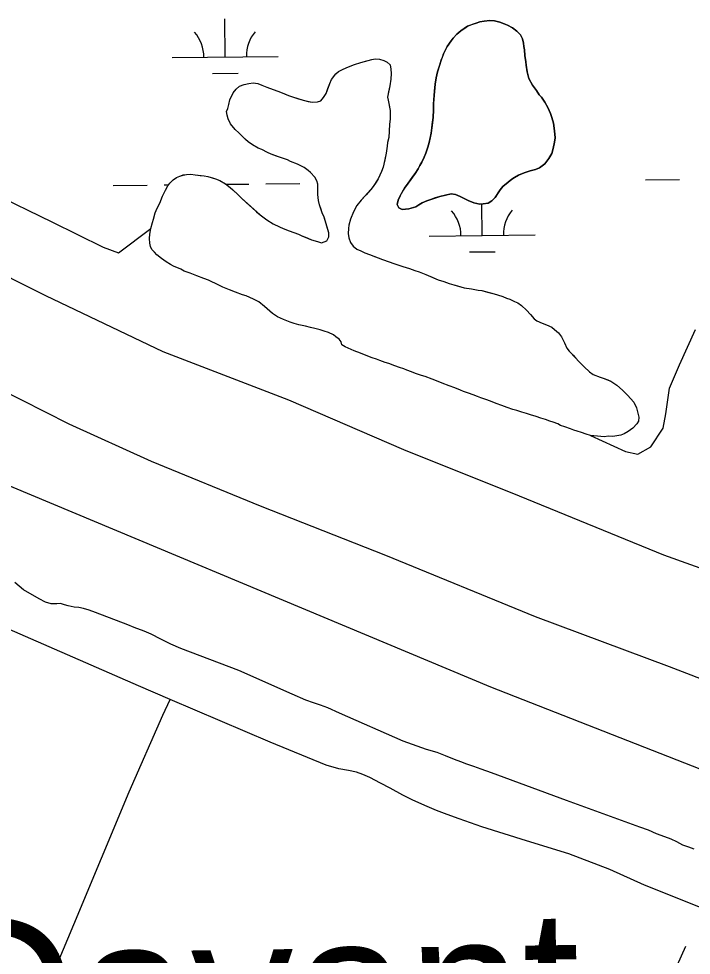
# Model space of a CAD drawing. Extents: x 3734862 to 3772949, y 391520 to 417239.
# Drawn here: x 3752854 to 3753488, y 407302 to 408184 of the extents above; entities that cross this region are included whole.
import ezdxf

# ---------------------------------------------------------------- set-up
doc = ezdxf.new("R2010")
doc.units = 0
for name, color, linetype in [('V-LEVE-TOET', 7, 'Continuous'), ('V-ROAD-CNTR', 7, 'Continuous'), ('V-TOPO-GNAM-IDEN', 7, 'Continuous'), ('V-TOPO-SHOR', 7, 'Continuous'), ('V-WETL-SWMP', 7, 'Continuous')]:
    doc.layers.add(name, color=color, linetype=linetype)

msp = doc.modelspace()

# ---------------------------------------------------------------- linework, layer by layer
at = {"layer": 'V-LEVE-TOET'}
for points in [[(3754999.13, 407097.9), (3754825.44, 407154.95), (3754663.04, 407213.4), (3754500.39, 407281.96), (3754361.11, 407326.51), (3754221.23, 407383.89), (3754109.9, 407425.75), (3753959.55, 407484.82), (3753806.18, 407550.54), (3753704.5, 407587.99), (3753657.35, 407606.87), (3753619.36, 407620.86), (3753596.92, 407628.15), (3753555.19, 407645.4), (3753462.39, 407678.85), (3753326.37, 407734.24), (3753217.39, 407778.01), (3753108.83, 407824.89), (3752990.55, 407870.33), (3752879.74, 407923.06), (3752750.06, 407988.08)], [(3752834.4, 407836.33), (3752901.55, 407802.43), (3752979.18, 407767.23), (3753081.96, 407725.1), (3753199.85, 407678.88), (3753340.89, 407621.09), (3753467.31, 407573.99), (3753513.69, 407555.9), (3753536.11, 407547.84), (3753551.55, 407540.26), (3753569.25, 407526.43), (3753582.16, 407519.83), (3753594.92, 407515), (3753610.8, 407511.68), (3753622.78, 407506.86), (3753707.44, 407474.68), (3753843.15, 407425.51), (3753991.59, 407368.41), (3754154.72, 407306.84), (3754323.26, 407242.47), (3754511.49, 407168.92), (3754684.67, 407102.95), (3754895.79, 407026.38), (3755076.99, 406950.19)]]:
    msp.add_lwpolyline(points, dxfattribs=at)
at = {"layer": 'V-ROAD-CNTR'}
for points in [[(3752768.1, 407776.52), (3753298.88, 407554.54), (3753550.03, 407456.31), (3754642.16, 407037.43), (3755877.76, 406563.78), (3756721.34, 406238.94), (3757042.47, 406117.54), (3757443.24, 405947.21), (3757798.34, 405766.98), (3758154.47, 405553.04)], [(3752854.44, 405853.57), (3752854.46, 405853.6), (3752861.57, 405864.5), (3752868.43, 405875.47), (3752875.1, 405886.56), (3752881.56, 405897.77), (3752887.81, 405909.09), (3752893.66, 405920.16), (3752921.44, 405983.73), (3752955.55, 406065.2), (3753006.94, 406185.51), (3753064.89, 406320.08), (3753118.45, 406445.28), (3753170.07, 406564.95), (3753225.27, 406705.63), (3753289.84, 406853.21), (3753357.56, 407017.41), (3753409.54, 407140.96), (3753465.54, 407270.89), (3753483.16, 407310.41)]]:
    msp.add_lwpolyline(points, dxfattribs=at)
at = {"layer": 'V-TOPO-SHOR'}
for points in [[(3753222.01, 408005.3), (3753218.87, 408004.79), (3753215.73, 408004.46), (3753212.44, 408006.16), (3753211, 408009.32), (3753211.98, 408013.36), (3753213.69, 408017.4), (3753216.15, 408021.79), (3753217.84, 408024.54), (3753221.22, 408029.47), (3753225.73, 408035.68), (3753227.8, 408038.42), (3753230.8, 408042.81), (3753232.32, 408045.92), (3753234.21, 408049.22), (3753236.48, 408053.98), (3753238, 408057.47), (3753239.92, 408063.34), (3753241.08, 408067.57), (3753242.27, 408073.46), (3753242.86, 408076.58), (3753243.66, 408081.37), (3753244.07, 408084.5), (3753244.9, 408091.13), (3753245.36, 408098.5), (3753245.25, 408104.4), (3753245.48, 408107.72), (3753245.73, 408112.14), (3753246.15, 408116.19), (3753246.79, 408122.64), (3753247.78, 408128.53), (3753248.96, 408134.23), (3753251.08, 408141.02), (3753252.43, 408145.25), (3753253.57, 408148.18), (3753254.72, 408151.3), (3753256.05, 408154.24), (3753257.95, 408158.27), (3753261.71, 408163.57), (3753263.77, 408166.12), (3753267.13, 408169.77), (3753270.87, 408173.04), (3753274.59, 408175.57), (3753277.38, 408177.38), (3753281.27, 408178.8), (3753285.35, 408180.23), (3753288.86, 408181.29), (3753292.93, 408182.16), (3753298.28, 408182.64), (3753302.71, 408182.21), (3753307.85, 408181.04), (3753311.89, 408179.51), (3753314.83, 408178.36), (3753319.77, 408175.72), (3753323.6, 408172.54), (3753327.06, 408169.17), (3753329.04, 408165.46), (3753330.1, 408161.38), (3753330.42, 408158.24), (3753330.94, 408155.1), (3753331.42, 408149.75), (3753332.26, 408143.84), (3753332.59, 408140.51), (3753333.43, 408134.42), (3753335.19, 408127.94), (3753338.43, 408121.81), (3753342.42, 408116.59), (3753344.95, 408112.69), (3753346.95, 408110.26), (3753350.21, 408105.79), (3753353.09, 408100.59), (3753355.6, 408095.03), (3753356.84, 408091.32), (3753358.43, 408085.77), (3753359.26, 408078.57), (3753359.73, 408072.11), (3753359.3, 408067.87), (3753358.12, 408062.17), (3753356.77, 408057.39), (3753353.94, 408052.63), (3753350.19, 408047.7), (3753345.16, 408043.9), (3753341.45, 408042.28), (3753336.45, 408040.88), (3753330.71, 408039.1), (3753325.33, 408036.96), (3753321.62, 408034.8), (3753319.01, 408032.99), (3753315.47, 408030.27), (3753310.44, 408026.09), (3753308.19, 408023.17), (3753305.55, 408019.15), (3753303.3, 408015.86), (3753300.3, 408012.58), (3753296.59, 408010.6), (3753291.97, 408009.73), (3753288.83, 408009.59), (3753283.31, 408010.96), (3753277.81, 408012.87), (3753273.6, 408015.32), (3753270.48, 408016.66)], [(3753122.29, 408107.48), (3753127.07, 408106.32), (3753130.75, 408105.53), (3753135.73, 408106.02), (3753138.88, 408107.08), (3753141.5, 408110), (3753143.95, 408113.84), (3753145.67, 408118.61), (3753147.39, 408123.2), (3753149.1, 408127.05), (3753153.04, 408132.35), (3753155.65, 408134.53), (3753160.11, 408136.86), (3753165.12, 408139.01), (3753170.86, 408141.15), (3753176.6, 408143.1), (3753182.34, 408144.69), (3753187.15, 408145.92), (3753190.11, 408146.43), (3753194.35, 408146.19), (3753198.39, 408144.85), (3753201.69, 408143.51), (3753204.24, 408140.72), (3753205.11, 408136.83), (3753205.42, 408132.58), (3753204.98, 408127.24), (3753203.98, 408120.98), (3753202.8, 408115.28), (3753201.81, 408110.5), (3753202.51, 408107.54), (3753203.37, 408102.92), (3753204.23, 408097.93), (3753204.37, 408094.79), (3753204.31, 408089.63), (3753203.87, 408084.84), (3753203.42, 408078.39), (3753202.97, 408072.31), (3753201.99, 408067.71), (3753201.58, 408064.21), (3753200.57, 408057.59), (3753199.2, 408051.34), (3753197.63, 408044.53), (3753196.28, 408040.31), (3753193.06, 408033.34), (3753191.18, 408030.42), (3753188.36, 408026.21), (3753186.11, 408023.48), (3753181.61, 408018.37), (3753177.12, 408013.27), (3753173, 408008.16), (3753169.78, 408002.29), (3753167.11, 407995.51), (3753165.56, 407989.81), (3753164.97, 407986.68), (3753164.72, 407981.89), (3753165.41, 407977.83), (3753166.83, 407973.38), (3753169.54, 407969.84), (3753172.83, 407967.03), (3753176.68, 407965.51), (3753180.35, 407963.8), (3753184.75, 407962.26), (3753190.62, 407959.98), (3753197.23, 407957.31), (3753203.47, 407955.2), (3753207.88, 407953.67), (3753212.65, 407952.13), (3753216.32, 407950.79), (3753222.57, 407948.86), (3753227.53, 407947.14), (3753231.75, 407945.79), (3753237.99, 407943.31), (3753243.86, 407940.84), (3753249.73, 407938.36), (3753254.87, 407936.64), (3753259.82, 407934.73), (3753264.42, 407933.56), (3753267.72, 407932.6), (3753274.15, 407930.67), (3753280.96, 407929.66), (3753287.22, 407928.47), (3753290.72, 407928.05), (3753296.05, 407926.69), (3753302.3, 407925.14), (3753305.6, 407924.17), (3753310.56, 407922.45), (3753313.86, 407921.11), (3753317.17, 407919.96), (3753321.57, 407917.88), (3753324.68, 407916.54), (3753328.15, 407913.92), (3753332.89, 407909.8), (3753336.53, 407905.69), (3753339.98, 407901.59), (3753342.72, 407899.53), (3753347.48, 407897.25), (3753351.7, 407895.72), (3753356.84, 407893.63), (3753359.4, 407891.56), (3753362.86, 407888.38), (3753365.94, 407884.47)], [(3752981.22, 407995.35), (3752982.95, 408001.23), (3752984.86, 408005.82), (3752987.13, 408010.59), (3752989.8, 408017), (3752992.64, 408022.68), (3752994.9, 408026.71), (3752996.6, 408029.46), (3752999.78, 408032.55), (3753002.94, 408034.54), (3753006.09, 408035.97), (3753009.42, 408037.04), (3753012.56, 408037.55), (3753016.44, 408037.68), (3753020.49, 408037.07), (3753025.28, 408036.64), (3753029.15, 408036.22), (3753032.46, 408035.63), (3753036.87, 408034.28), (3753039.81, 408033.32), (3753043.84, 408031.79), (3753049.15, 408028.77), (3753053.72, 408025.21), (3753056.08, 408022.96), (3753060.09, 408019.22), (3753064.28, 408015.11), (3753069.02, 408010.8), (3753074.3, 408006.12), (3753078.5, 408002.38), (3753081.78, 407999.39), (3753087.99, 407994.88), (3753094.21, 407991.11), (3753100.07, 407988.08), (3753103.56, 407986.75), (3753109.06, 407984.46), (3753113.65, 407982.93), (3753118.06, 407981.21), (3753121.17, 407979.7), (3753126.12, 407977.78), (3753130.35, 407976.07), (3753133.83, 407974.92), (3753136.77, 407973.96), (3753139.71, 407973.18), (3753144.72, 407975.14), (3753146.43, 407978.81), (3753146.66, 407982.5), (3753145.42, 407986.75), (3753143.48, 407993.23), (3753142.24, 407997.31), (3753140.26, 408001.39), (3753139.2, 408004.54), (3753137.78, 408008.98), (3753136.73, 408012.87), (3753136.25, 408018.6), (3753136.32, 408024.31), (3753136.19, 408028.55), (3753135.13, 408031.52), (3753133.51, 408034.86), (3753129.14, 408039.34), (3753126.96, 408041.4), (3753123.3, 408044.03), (3753116.89, 408047.25), (3753110.47, 408049.91), (3753107.72, 408051.24), (3753104.78, 408052.2), (3753100.19, 408053.74), (3753097.26, 408054.88), (3753092.3, 408056.79), (3753088.82, 408058.31), (3753083.5, 408060.96), (3753079.83, 408062.3), (3753074.53, 408065.32), (3753070.5, 408068.14), (3753067.96, 408070.57), (3753064.13, 408074.12), (3753061.77, 408076.74), (3753058.3, 408079.92), (3753053.95, 408085.32), (3753051.79, 408089.96), (3753050.73, 408093.48), (3753050.22, 408096.81), (3753051.37, 408099.74), (3753052.16, 408103.6), (3753053.32, 408108.01), (3753054.65, 408110.77), (3753056.54, 408114.61), (3753059.35, 408117.89), (3753062.52, 408120.8), (3753066.79, 408122.41), (3753071.04, 408123.27), (3753075.29, 408123.77), (3753079.52, 408123.16), (3753083.56, 408121.82), (3753088.15, 408119.92), (3753094.21, 408117.62), (3753100.99, 408114.95), (3753105.58, 408113.23), (3753108.7, 408112.09), (3753112.37, 408110.75), (3753118.06, 408108.83), (3753122.29, 408107.48)], [(3753270.48, 408016.66), (3753266.08, 408018.56), (3753261.85, 408019.17), (3753256.67, 408018.13), (3753251.12, 408016.91), (3753245.75, 408015.13), (3753242.6, 408014.07), (3753239.08, 408012.82), (3753234.63, 408010.85), (3753231.47, 408009.05), (3753228.68, 408007.06), (3753222.01, 408005.3)], [(3753393.31, 407791.53), (3753389.09, 407792.88), (3753384.68, 407794.23), (3753380.46, 407795.57), (3753377.52, 407796.53), (3753374.4, 407797.86), (3753369.08, 407799.78), (3753365.04, 407801.12), (3753362.29, 407802.45), (3753357.89, 407804.17), (3753354.95, 407804.94), (3753350.91, 407806.47), (3753346.32, 407808.01), (3753341.91, 407809.54), (3753336.58, 407811.09), (3753332.73, 407812.24), (3753328.32, 407813.59), (3753323.73, 407815.13), (3753319.87, 407816.1), (3753314.54, 407818.01), (3753309.59, 407819.92), (3753304.27, 407821.84), (3753298.95, 407823.93), (3753294.54, 407825.47), (3753289.76, 407827), (3753286.83, 407828.15), (3753282.61, 407829.86), (3753278.21, 407831.58), (3753273.62, 407833.12), (3753270.68, 407834.26), (3753265.17, 407836.36), (3753259.85, 407838.46), (3753253.25, 407840.95), (3753249.76, 407842.47), (3753244.07, 407844.57), (3753237.47, 407847.24), (3753233.98, 407848.2), (3753228.29, 407850.12), (3753224.62, 407851.46), (3753220.03, 407853.18), (3753217.09, 407854.33), (3753213.05, 407855.67), (3753208.83, 407857.2), (3753202.96, 407859.3), (3753199.65, 407860.27), (3753194.51, 407862.36), (3753191.58, 407863.33), (3753187.35, 407864.86), (3753183.31, 407866.39), (3753176.53, 407869.06), (3753170.29, 407871.35), (3753164.79, 407873.82), (3753162.04, 407875.15), (3753158.92, 407876.85), (3753158.04, 407879.81), (3753156.23, 407882.42), (3753153.31, 407884.67), (3753150.94, 407886.54), (3753146.35, 407888.63), (3753142.13, 407889.98), (3753138.27, 407891.13), (3753133.31, 407892.49), (3753129.26, 407893.28), (3753124.48, 407894.45), (3753118.41, 407895.82), (3753113.82, 407897.17), (3753110.15, 407898.32), (3753103.91, 407900.8), (3753098.04, 407903.28), (3753093.48, 407906.66), (3753088.55, 407910.78), (3753085.81, 407913.21), (3753080.71, 407917.52), (3753075.58, 407920.17), (3753068.79, 407923.03), (3753065.12, 407924.18), (3753058.7, 407926.48), (3753052.83, 407928.95), (3753046.58, 407931.24), (3753039.62, 407934.66), (3753036.32, 407936.36), (3753033.21, 407937.88), (3753028.81, 407939.59), (3753022.01, 407941.89), (3753015.96, 407944.37), (3753010.27, 407946.47), (3753006.97, 407948.17), (3753000.19, 407951.21), (3752997.44, 407952.73), (3752993.23, 407955.18), (3752988.85, 407958.37), (3752984.47, 407961.93), (3752982.1, 407964.17), (3752979.74, 407966.79), (3752978.48, 407969.57), (3752977.78, 407972.72), (3752977.66, 407977.14), (3752977.9, 407981.38), (3752978.89, 407986.53), (3752980.25, 407992.23), (3752981.22, 407995.35)], [(3753365.94, 407884.47), (3753368.64, 407878.9), (3753370.96, 407873.71), (3753372.96, 407870.92), (3753376.78, 407867.18), (3753379.15, 407864.75), (3753382.06, 407861.39), (3753387.15, 407856.16), (3753392.25, 407851.48), (3753395.73, 407849.04), (3753402.14, 407846.37), (3753405.08, 407845.6), (3753409.49, 407843.88), (3753412.43, 407842.74), (3753418.09, 407838.98), (3753423.38, 407834.29), (3753428.48, 407829.25), (3753430.84, 407826.45), (3753433.93, 407823.09), (3753436.62, 407817.52), (3753437.67, 407812.72), (3753438.72, 407808.83), (3753438.31, 407805.15), (3753436.79, 407802.4), (3753433.06, 407798.57), (3753428.77, 407795.31), (3753425.05, 407792.96), (3753421.72, 407791.9), (3753417.84, 407791.21), (3753414.33, 407790.71), (3753410.09, 407790.76), (3753406.21, 407790.26), (3753403.07, 407790.48), (3753393.31, 407791.53)], [(3753491.03, 407401.67), (3753485.91, 407403.57), (3753480.05, 407405.48), (3753474.4, 407408.5), (3753469.1, 407410.96), (3753463.25, 407413.24), (3753455.39, 407416.28), (3753447.72, 407419.69), (3753439.67, 407422.36), (3753370.55, 407447.52), (3753299.96, 407473.62), (3753290.09, 407477.05), (3753283.14, 407479.53), (3753276.55, 407481.82), (3753270.88, 407483.92), (3753265.03, 407486.2), (3753256.44, 407489.8), (3753248.58, 407492.66), (3753238.52, 407495.73), (3753216.57, 407503.37), (3753156.46, 407529.88), (3753145.5, 407534.8), (3753138.55, 407537.28), (3753132.15, 407539.57), (3753125.02, 407542.23), (3753111.87, 407547.92), (3753061.63, 407570.07), (3753007.14, 407590.81), (3752997.65, 407594.98), (3752988.34, 407599.69), (3752979.21, 407604.41), (3752972.63, 407607.06), (3752963.12, 407610.49), (3752957.09, 407612.96), (3752926.74, 407624.75), (3752920.53, 407627.04), (3752915.22, 407628.39), (3752910.82, 407629.37), (3752906.41, 407629.79), (3752900.92, 407630.97), (3752897.44, 407632.11), (3752893.6, 407633.08), (3752890.1, 407632.76), (3752884.96, 407632.83), (3752879.65, 407634.37), (3752873.63, 407637.76), (3752858.67, 407646.22), (3752850.49, 407652.94)], [(3753523.53, 407336.18), (3753444.12, 407367.91), (3753411.43, 407382.67), (3753372.67, 407397.33), (3753332.96, 407409.6), (3753290.87, 407422.65), (3753269.47, 407430.28), (3753257.95, 407434.47), (3753248.08, 407438.27), (3753237.11, 407442.83), (3753225.24, 407448.31), (3753216.29, 407452.65), (3753204.44, 407459.24), (3753195.31, 407463.95), (3753185.27, 407469.23), (3753178.7, 407472.07), (3753172.66, 407474.17), (3753164.97, 407475.92), (3753155.98, 407477.33), (3753143.9, 407480.79), (3753091.27, 407502.61), (3752997.01, 407542.87), (3752967.02, 407555.68), (3752838.22, 407611.93)], [(3752283.79, 405852.68), (3752325.33, 405953.28), (3752388.63, 406108.21), (3752439.7, 406231.38), (3752525.71, 406430.3), (3752569.37, 406536.59), (3752633.13, 406684.87), (3752685.72, 406811.52), (3752744.13, 406945.67), (3752794.2, 407063.12), (3752840.68, 407173.8), (3752906.21, 407330.73), (3752958.41, 407455.73), (3752990.18, 407528.03), (3752997.01, 407542.87)]]:
    msp.add_lwpolyline(points, dxfattribs=at)
at = {"layer": 'V-WETL-SWMP'}
for p, q in [((3753048.83, 408148.31), (3753048.45, 408184.31)), ((3752998.83, 408147.79), (3753098.83, 408148.84)), ((3753037, 408132.76), (3753060.99, 408133.01)), ((3753445.14, 408032.42), (3753477.14, 408032.76)), ((3752943.26, 408027.12), (3752975.26, 408027.46)), ((3752991.26, 408027.63), (3752995.5, 408027.67)), ((3753049.82, 408028.25), (3753071.25, 408028.47)), ((3753087.25, 408028.64), (3753119.25, 408028.98)), ((3753291.09, 407980.05), (3753290.78, 408009.68)), ((3753241.1, 407979.52), (3753341.09, 407980.58)), ((3753279.26, 407964.49), (3753303.26, 407964.75))]:
    msp.add_line(p, q, dxfattribs=at)
msp.add_lwpolyline([(3753291.97, 408009.73), (3753296.59, 408010.6), (3753300.3, 408012.58), (3753303.3, 408015.86), (3753308.19, 408023.17), (3753310.44, 408026.09), (3753315.47, 408030.27), (3753319.01, 408032.99), (3753321.62, 408034.8), (3753325.33, 408036.96), (3753330.71, 408039.1), (3753336.45, 408040.87), (3753341.45, 408042.28), (3753345.16, 408043.9), (3753350.19, 408047.7), (3753353.94, 408052.63), (3753356.77, 408057.39), (3753358.12, 408062.17), (3753359.3, 408067.87), (3753359.73, 408072.11), (3753359.26, 408078.57), (3753358.43, 408085.77), (3753356.84, 408091.32), (3753355.6, 408095.03), (3753353.09, 408100.59), (3753350.21, 408105.79), (3753346.95, 408110.26), (3753344.95, 408112.69), (3753342.42, 408116.59), (3753338.43, 408121.81), (3753335.19, 408127.94), (3753333.43, 408134.42), (3753332.59, 408140.51), (3753332.26, 408143.84), (3753331.42, 408149.75), (3753330.94, 408155.1), (3753330.42, 408158.24), (3753330.1, 408161.38), (3753329.04, 408165.46), (3753327.06, 408169.17), (3753323.6, 408172.53), (3753319.77, 408175.72), (3753314.83, 408178.36), (3753311.89, 408179.51), (3753307.85, 408181.04), (3753302.71, 408182.21), (3753298.29, 408182.64), (3753292.93, 408182.16), (3753288.86, 408181.29), (3753285.34, 408180.23), (3753277.38, 408177.38), (3753270.87, 408173.04), (3753267.13, 408169.77), (3753263.77, 408166.12), (3753261.71, 408163.57), (3753257.95, 408158.27), (3753256.05, 408154.24), (3753254.72, 408151.3), (3753252.43, 408145.25), (3753248.96, 408134.23), (3753247.78, 408128.53), (3753246.79, 408122.64), (3753245.73, 408112.14), (3753245.26, 408104.4), (3753245.36, 408098.5), (3753244.9, 408091.13), (3753243.66, 408081.37), (3753242.86, 408076.58), (3753241.09, 408067.57), (3753239.92, 408063.34), (3753238, 408057.47), (3753236.48, 408053.98), (3753234.21, 408049.22), (3753232.32, 408045.92), (3753230.8, 408042.81), (3753227.8, 408038.42), (3753221.22, 408029.47), (3753217.84, 408024.54), (3753216.14, 408021.79), (3753213.69, 408017.4), (3753211.98, 408013.36), (3753211, 408009.32), (3753212.44, 408006.16), (3753215.73, 408004.46), (3753218.87, 408004.79), (3753222.02, 408005.3), (3753228.68, 408007.06), (3753231.47, 408009.05), (3753234.63, 408010.85), (3753239.08, 408012.82), (3753251.12, 408016.91), (3753261.85, 408019.17), (3753266.08, 408018.56), (3753270.48, 408016.66), (3753273.6, 408015.32), (3753277.81, 408012.87), (3753283.32, 408010.96), (3753288.83, 408009.59)], close=True, dxfattribs=at)
for points in [[(3753051.37, 408099.74), (3753052.16, 408103.6), (3753053.32, 408108.02), (3753056.54, 408114.61), (3753059.35, 408117.9), (3753062.52, 408120.8), (3753066.79, 408122.41), (3753071.04, 408123.28), (3753075.29, 408123.77), (3753079.52, 408123.16), (3753083.56, 408121.82), (3753088.15, 408119.92), (3753100.99, 408114.95), (3753108.7, 408112.09), (3753112.37, 408110.75), (3753122.29, 408107.48), (3753130.75, 408105.53), (3753135.73, 408106.02), (3753138.88, 408107.08), (3753141.5, 408110), (3753143.95, 408113.84), (3753147.39, 408123.2), (3753149.1, 408127.05), (3753153.04, 408132.35), (3753155.65, 408134.53), (3753160.11, 408136.86), (3753165.12, 408139.01), (3753170.86, 408141.15), (3753176.6, 408143.1), (3753187.15, 408145.92), (3753190.11, 408146.43), (3753194.35, 408146.19), (3753198.39, 408144.85), (3753201.69, 408143.51), (3753204.24, 408140.71), (3753205.11, 408136.83), (3753205.42, 408132.58), (3753204.98, 408127.24), (3753203.98, 408120.98), (3753201.81, 408110.5), (3753202.51, 408107.54), (3753204.23, 408097.93), (3753204.37, 408094.79), (3753204.31, 408089.63), (3753203.87, 408084.84), (3753202.97, 408072.31), (3753201.99, 408067.71), (3753201.58, 408064.21), (3753200.57, 408057.59), (3753197.63, 408044.53), (3753196.28, 408040.31), (3753193.06, 408033.34), (3753188.35, 408026.21), (3753186.11, 408023.48), (3753177.12, 408013.27), (3753173, 408008.16), (3753169.78, 408002.29), (3753167.11, 407995.51), (3753165.56, 407989.81), (3753164.97, 407986.68), (3753164.72, 407981.89), (3753165.41, 407977.83), (3753166.83, 407973.38), (3753169.54, 407969.84), (3753172.83, 407967.03), (3753176.68, 407965.51), (3753180.35, 407963.8), (3753184.75, 407962.27), (3753197.23, 407957.31), (3753207.88, 407953.66), (3753212.65, 407952.13), (3753216.32, 407950.79), (3753222.57, 407948.86), (3753227.52, 407947.14), (3753231.75, 407945.79), (3753237.99, 407943.31), (3753249.73, 407938.36), (3753254.87, 407936.64), (3753259.82, 407934.73), (3753264.42, 407933.56), (3753274.15, 407930.67), (3753280.96, 407929.66), (3753287.22, 407928.47), (3753290.72, 407928.05), (3753302.3, 407925.14), (3753305.6, 407924.17), (3753310.56, 407922.45), (3753313.86, 407921.11), (3753317.17, 407919.96), (3753321.56, 407917.88), (3753324.68, 407916.54), (3753328.15, 407913.92), (3753332.89, 407909.8), (3753336.53, 407905.69), (3753339.98, 407901.59), (3753342.72, 407899.53), (3753347.48, 407897.25), (3753351.71, 407895.72), (3753356.84, 407893.62), (3753359.4, 407891.56), (3753362.86, 407888.38)], [(3752828.37, 408020.57), (3752885.64, 407992.83), (3752933.81, 407968.88), (3752948.38, 407963.65), (3752978.89, 407986.53), (3752980.25, 407992.23), (3752981.22, 407995.35), (3752982.95, 408001.23), (3752984.86, 408005.82), (3752987.13, 408010.58), (3752989.8, 408017), (3752992.64, 408022.68), (3752994.9, 408026.71), (3752996.6, 408029.46), (3752999.77, 408032.55), (3753002.94, 408034.54), (3753006.09, 408035.97), (3753009.42, 408037.03), (3753012.57, 408037.55), (3753016.44, 408037.68), (3753020.49, 408037.07), (3753029.15, 408036.22), (3753032.46, 408035.63), (3753039.81, 408033.32), (3753043.84, 408031.79), (3753049.15, 408028.77), (3753053.71, 408025.21), (3753060.09, 408019.22), (3753064.28, 408015.11), (3753081.78, 407999.39), (3753087.99, 407994.88), (3753094.21, 407991.11), (3753100.07, 407988.08), (3753103.56, 407986.75), (3753109.06, 407984.46), (3753113.65, 407982.93), (3753118.06, 407981.21), (3753121.17, 407979.69), (3753130.35, 407976.07), (3753136.77, 407973.96), (3753139.71, 407973.18), (3753144.72, 407975.14), (3753146.43, 407978.81), (3753146.66, 407982.5), (3753142.24, 407997.31), (3753140.27, 408001.39), (3753137.78, 408008.98), (3753136.73, 408012.87), (3753136.25, 408018.59), (3753136.32, 408024.31), (3753136.19, 408028.55), (3753135.13, 408031.52), (3753133.51, 408034.86), (3753129.14, 408039.34), (3753126.96, 408041.4), (3753123.3, 408044.03), (3753116.89, 408047.25), (3753110.47, 408049.91), (3753107.72, 408051.24), (3753100.19, 408053.74), (3753092.3, 408056.79), (3753088.82, 408058.31), (3753083.5, 408060.96), (3753079.83, 408062.3), (3753074.52, 408065.32), (3753070.5, 408068.14), (3753064.13, 408074.12), (3753061.77, 408076.74), (3753058.3, 408079.92), (3753053.95, 408085.32), (3753051.79, 408089.96), (3753050.73, 408093.48), (3753050.22, 408096.81), (3753051.37, 408099.74)], [(3753362.86, 407888.38), (3753365.94, 407884.47), (3753368.64, 407878.9), (3753370.97, 407873.71), (3753372.96, 407870.92), (3753379.15, 407864.75), (3753382.06, 407861.39), (3753387.15, 407856.16), (3753392.25, 407851.48), (3753395.73, 407849.04), (3753402.15, 407846.37), (3753405.08, 407845.6), (3753412.43, 407842.74), (3753418.09, 407838.97), (3753423.38, 407834.29), (3753428.48, 407829.25), (3753430.84, 407826.45), (3753433.93, 407823.09), (3753436.62, 407817.52), (3753437.67, 407812.72), (3753438.72, 407808.83), (3753438.31, 407805.15), (3753436.79, 407802.4), (3753433.06, 407798.57), (3753428.77, 407795.31), (3753425.05, 407792.96), (3753421.72, 407791.9), (3753414.33, 407790.71), (3753410.09, 407790.76), (3753406.21, 407790.26), (3753403.07, 407790.48), (3753393.31, 407791.53), (3753426.05, 407776.47), (3753437.91, 407774.03), (3753449.89, 407780.73), (3753461.55, 407798.42), (3753464.02, 407812.11), (3753467.54, 407836.3), (3753476.97, 407858.13), (3753492.04, 407891.33)]]:
    msp.add_lwpolyline(points, dxfattribs=at)
for centre, start, end in [((3752993.59, 408148.2), 359.83336, 41.37702), ((3753104.07, 408149.37), 139.83336, 181.37702), ((3753235.85, 407979.94), 359.83336, 41.37702), ((3753346.33, 407981.11), 139.83336, 181.37702)]:
    msp.add_arc(centre, 35.25, start, end, dxfattribs=at)

# ---------------------------------------------------------------- texts
at = {"layer": 'V-TOPO-GNAM-IDEN'}
msp.add_text('Davant', height=145, rotation=0.83765, dxfattribs=at).set_placement((3752769.97, 407191.2))

doc.saveas('drawing.dxf')
